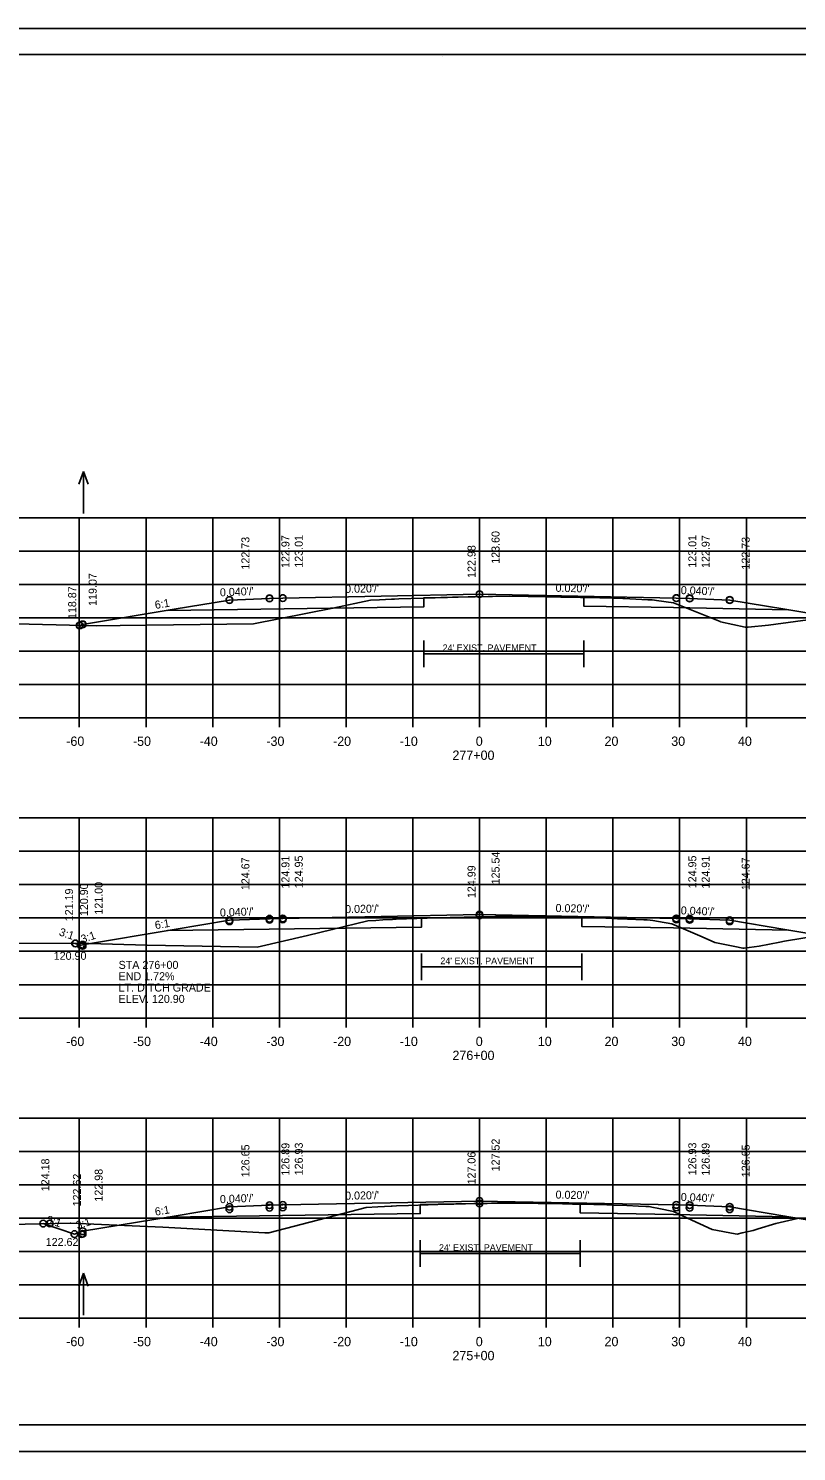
# Model space of a CAD drawing. Extents: x 1175611 to 1176402, y -433344 to -416213.
# Drawn here: x 1175713.3 to 1175828.5, y -419049.9 to -418836.5 of the extents above; entities that cross this region are included whole.
import ezdxf

# ---------------------------------------------------------------- set-up
doc = ezdxf.new("R2010")
doc.units = 0
for name, color, linetype in [('R_Alt Surface', 7, 'Continuous'), ('R_Axis', 7, 'Continuous'), ('R_Axis Annot', 7, 'Continuous'), ('R_Border', 7, 'Continuous'), ('R_Exist Surface', 7, 'Continuous'), ('R_Fin Surface', 7, 'Continuous'), ('R_Grid', 7, 'Continuous'), ('R_No Plot', 7, 'Continuous'), ('R_Water Annot', 7, 'Continuous'), ('R_Xsect Elev', 7, 'Continuous'), ('R_Xsect Slope', 7, 'Continuous')]:
    doc.layers.add(name, color=color, linetype=linetype)

msp = doc.modelspace()

# ---------------------------------------------------------------- linework, layer by layer
at = {"layer": 'R_Alt Surface'}
for p, q in [((1175772.63, -418930.28), (1175796.63, -418930.28)), ((1175772.29, -418977.21), (1175796.29, -418977.21)), ((1175772.07, -419020.18), (1175796.07, -419020.18))]:
    msp.add_line(p, q, dxfattribs=at)
for points in [[(1175734.17, -418923.79), (1175772.63, -418923.24), (1175772.63, -418921.9), (1175785.47, -418921.64), (1175796.63, -418921.87), (1175796.63, -418923.17), (1175810.04, -418923.37), (1175827.31, -418923.71)], [(1175772.63, -418932.28), (1175772.63, -418928.28)], [(1175796.63, -418932.28), (1175796.63, -418928.28)], [(1175734.17, -418971.8), (1175772.29, -418971.26), (1175772.29, -418969.91), (1175785.47, -418969.65), (1175796.29, -418969.87), (1175796.29, -418971.17), (1175810.04, -418971.37), (1175827.31, -418971.72)], [(1175772.29, -418979.21), (1175772.29, -418975.21)], [(1175796.29, -418979.21), (1175796.29, -418975.21)], [(1175734.17, -419014.75), (1175772.07, -419014.21), (1175772.07, -419012.87), (1175785.47, -419012.61), (1175796.07, -419012.82), (1175796.07, -419014.12), (1175810.04, -419014.33), (1175827.31, -419014.68)], [(1175772.07, -419022.18), (1175772.07, -419018.18)], [(1175796.07, -419022.18), (1175796.07, -419018.18)]]:
    msp.add_lwpolyline(points, dxfattribs=at)
at = {"layer": 'R_Axis'}
for p, q in [((1175640.97, -418939.9), (1175920.97, -418939.9)), ((1175720.97, -418941.3), (1175720.97, -418939.9)), ((1175730.97, -418941.3), (1175730.97, -418939.9)), ((1175740.97, -418941.3), (1175740.97, -418939.9)), ((1175750.97, -418941.3), (1175750.97, -418939.9)), ((1175760.97, -418941.3), (1175760.97, -418939.9)), ((1175770.97, -418941.3), (1175770.97, -418939.9)), ((1175780.97, -418941.3), (1175780.97, -418939.9)), ((1175790.97, -418941.3), (1175790.97, -418939.9)), ((1175800.97, -418941.3), (1175800.97, -418939.9)), ((1175810.97, -418941.3), (1175810.97, -418939.9)), ((1175820.97, -418941.3), (1175820.97, -418939.9)), ((1175640.97, -418984.9), (1175920.97, -418984.9)), ((1175720.97, -418986.3), (1175720.97, -418984.9)), ((1175730.97, -418986.3), (1175730.97, -418984.9)), ((1175740.97, -418986.3), (1175740.97, -418984.9)), ((1175750.97, -418986.3), (1175750.97, -418984.9)), ((1175760.97, -418986.3), (1175760.97, -418984.9)), ((1175770.97, -418986.3), (1175770.97, -418984.9)), ((1175780.97, -418986.3), (1175780.97, -418984.9)), ((1175790.97, -418986.3), (1175790.97, -418984.9)), ((1175800.97, -418986.3), (1175800.97, -418984.9)), ((1175810.97, -418986.3), (1175810.97, -418984.9)), ((1175820.97, -418986.3), (1175820.97, -418984.9)), ((1175640.97, -419029.9), (1175920.97, -419029.9)), ((1175720.97, -419031.3), (1175720.97, -419029.9)), ((1175730.97, -419031.3), (1175730.97, -419029.9)), ((1175740.97, -419031.3), (1175740.97, -419029.9)), ((1175750.97, -419031.3), (1175750.97, -419029.9)), ((1175760.97, -419031.3), (1175760.97, -419029.9)), ((1175770.97, -419031.3), (1175770.97, -419029.9)), ((1175780.97, -419031.3), (1175780.97, -419029.9)), ((1175790.97, -419031.3), (1175790.97, -419029.9)), ((1175800.97, -419031.3), (1175800.97, -419029.9)), ((1175810.97, -419031.3), (1175810.97, -419029.9)), ((1175820.97, -419031.3), (1175820.97, -419029.9))]:
    msp.add_line(p, q, dxfattribs=at)
at = {"layer": 'R_Border'}
for p, q in [((1175622.97, -418840.44), (1175939.15, -418840.44)), ((1175775.49, -418840.7), (1175775.49, -418840.7)), ((1175775.49, -418840.7), (1175775.49, -418840.7)), ((1175939.15, -419045.9), (1175622.97, -419045.9))]:
    msp.add_line(p, q, dxfattribs=at)
at = {"layer": 'R_Exist Surface'}
for points in [[(1175709.4, -418925.77), (1175723.53, -418926.1), (1175727.08, -418926.07), (1175747.07, -418925.79), (1175758.98, -418923.46), (1175764.63, -418922.28), (1175765.97, -418922.23), (1175767.75, -418922.13), (1175768.17, -418922.11), (1175768.21, -418922.1), (1175768.88, -418922.07), (1175776.16, -418921.85), (1175776.92, -418921.83), (1175779.28, -418921.77), (1175779.53, -418921.76), (1175782.26, -418921.7), (1175782.86, -418921.7), (1175787.22, -418921.67), (1175787.75, -418921.67), (1175792.19, -418921.76), (1175792.21, -418921.77), (1175792.86, -418921.78), (1175793.17, -418921.79), (1175798.98, -418921.91), (1175799.35, -418921.92), (1175802.44, -418922.02), (1175802.78, -418922.03), (1175803.51, -418922.06), (1175806.19, -418922.2), (1175806.51, -418922.21), (1175806.87, -418922.22), (1175807.21, -418922.27), (1175807.49, -418922.31), (1175810.04, -418922.64), (1175817.05, -418925.47), (1175817.11, -418925.49), (1175820.78, -418926.28), (1175820.93, -418926.31), (1175821.22, -418926.29), (1175824.3, -418925.98), (1175831.29, -418925.03)], [(1175700.02, -418973.63), (1175722.45, -418973.72), (1175731.13, -418973.98), (1175747.61, -418974.3), (1175755.19, -418972.51), (1175758.88, -418971.64), (1175764.24, -418970.34), (1175765.41, -418970.27), (1175766.49, -418970.2), (1175767.91, -418970.12), (1175768.25, -418970.1), (1175768.49, -418970.09), (1175773.12, -418969.95), (1175776.58, -418969.85), (1175778.66, -418969.79), (1175780.69, -418969.74), (1175784.49, -418969.7), (1175786.69, -418969.68), (1175789.41, -418969.72), (1175791.5, -418969.76), (1175791.78, -418969.77), (1175792.23, -418969.77), (1175794.65, -418969.82), (1175797.37, -418969.88), (1175799.9, -418969.95), (1175801.64, -418970.01), (1175803.17, -418970.06), (1175805.58, -418970.16), (1175806.11, -418970.19), (1175806.54, -418970.21), (1175806.93, -418970.27), (1175807.79, -418970.42), (1175809.82, -418970.76), (1175814.34, -418972.73), (1175816.23, -418973.56), (1175819.24, -418974.18), (1175820.45, -418974.43), (1175820.66, -418974.41), (1175822.87, -418974.13), (1175825.99, -418973.52), (1175826.71, -418973.36), (1175832.17, -418972.48)], [(1175683.57, -419016.44), (1175719.62, -419015.63), (1175719.69, -419015.63), (1175719.71, -419015.63), (1175733.47, -419016.27), (1175748.78, -419017.09), (1175749.4, -419017.12), (1175758.05, -419014.87), (1175763.98, -419013.3), (1175765.74, -419013.19), (1175767.71, -419013.09), (1175767.87, -419013.08), (1175768.51, -419013.04), (1175770.32, -419012.99), (1175776.21, -419012.82), (1175777.14, -419012.79), (1175780.62, -419012.7), (1175782.13, -419012.68), (1175786.06, -419012.64), (1175786.99, -419012.65), (1175789.76, -419012.69), (1175790.25, -419012.7), (1175791.41, -419012.71), (1175794.13, -419012.77), (1175794.91, -419012.78), (1175796.13, -419012.81), (1175800.07, -419012.91), (1175800.86, -419012.94), (1175803.05, -419013.01), (1175804.78, -419013.09), (1175805.89, -419013.14), (1175806.41, -419013.16), (1175806.8, -419013.24), (1175807.87, -419013.46), (1175810.04, -419013.91), (1175812.13, -419014.9), (1175815.83, -419016.62), (1175819.3, -419017.24), (1175819.61, -419017.29), (1175820.35, -419017.12), (1175821.97, -419016.75), (1175822.75, -419016.48), (1175825.37, -419015.7), (1175828.65, -419014.94)]]:
    msp.add_lwpolyline(points, dxfattribs=at)
at = {"layer": 'R_Fin Surface'}
for points in [[(1175721.06, -418926.04), (1175721.47, -418925.91), (1175735.2, -418923.62), (1175743.47, -418922.24), (1175749.47, -418922), (1175751.47, -418921.96), (1175780.97, -418921.37), (1175810.47, -418921.96), (1175812.47, -418922), (1175818.47, -418922.24), (1175826.75, -418923.62), (1175840.47, -418925.91), (1175842.52, -418925.22)], [(1175720.33, -418973.72), (1175721.2, -418974), (1175721.47, -418973.91), (1175735.2, -418971.63), (1175743.47, -418970.25), (1175749.47, -418970.01), (1175751.47, -418969.97), (1175780.97, -418969.38), (1175810.47, -418969.97), (1175812.47, -418970.01), (1175818.47, -418970.25), (1175826.75, -418971.63), (1175840.47, -418973.91), (1175840.58, -418973.95), (1175843.1, -418973.11)], [(1175715.54, -419015.72), (1175720.23, -419017.28), (1175721.47, -419016.87), (1175735.2, -419014.58), (1175743.47, -419013.2), (1175749.47, -419012.96), (1175751.47, -419012.92), (1175780.97, -419012.33), (1175810.47, -419012.92), (1175812.47, -419012.96), (1175818.47, -419013.2), (1175826.75, -419014.58), (1175840.47, -419016.87), (1175841.63, -419017.26), (1175848.39, -419015)]]:
    msp.add_lwpolyline(points, dxfattribs=at)
at = {"layer": 'R_Grid'}
for p, q in [((1175640.97, -418909.9), (1175920.97, -418909.9)), ((1175720.97, -418939.9), (1175720.97, -418909.9)), ((1175730.97, -418939.9), (1175730.97, -418909.9)), ((1175740.97, -418939.9), (1175740.97, -418909.9)), ((1175750.97, -418939.9), (1175750.97, -418909.9)), ((1175760.97, -418939.9), (1175760.97, -418909.9)), ((1175770.97, -418939.9), (1175770.97, -418909.9)), ((1175780.97, -418939.9), (1175780.97, -418909.9)), ((1175790.97, -418939.9), (1175790.97, -418909.9)), ((1175800.97, -418939.9), (1175800.97, -418909.9)), ((1175810.97, -418939.9), (1175810.97, -418909.9)), ((1175820.97, -418939.9), (1175820.97, -418909.9)), ((1175640.97, -418914.9), (1175920.97, -418914.9)), ((1175640.97, -418919.9), (1175920.97, -418919.9)), ((1175640.97, -418924.9), (1175920.97, -418924.9)), ((1175640.97, -418929.9), (1175920.97, -418929.9)), ((1175640.97, -418934.9), (1175920.97, -418934.9)), ((1175640.97, -418939.9), (1175920.97, -418939.9)), ((1175640.97, -418954.9), (1175920.97, -418954.9)), ((1175720.97, -418984.9), (1175720.97, -418954.9)), ((1175730.97, -418984.9), (1175730.97, -418954.9)), ((1175740.97, -418984.9), (1175740.97, -418954.9)), ((1175750.97, -418984.9), (1175750.97, -418954.9)), ((1175760.97, -418984.9), (1175760.97, -418954.9)), ((1175770.97, -418984.9), (1175770.97, -418954.9)), ((1175780.97, -418984.9), (1175780.97, -418954.9)), ((1175790.97, -418984.9), (1175790.97, -418954.9)), ((1175800.97, -418984.9), (1175800.97, -418954.9)), ((1175810.97, -418984.9), (1175810.97, -418954.9)), ((1175820.97, -418984.9), (1175820.97, -418954.9)), ((1175640.97, -418959.9), (1175920.97, -418959.9)), ((1175640.97, -418964.9), (1175920.97, -418964.9)), ((1175640.97, -418969.9), (1175920.97, -418969.9)), ((1175640.97, -418974.9), (1175920.97, -418974.9)), ((1175640.97, -418979.9), (1175920.97, -418979.9)), ((1175640.97, -418984.9), (1175920.97, -418984.9)), ((1175640.97, -418999.9), (1175920.97, -418999.9)), ((1175720.97, -419029.9), (1175720.97, -418999.9)), ((1175730.97, -419029.9), (1175730.97, -418999.9)), ((1175740.97, -419029.9), (1175740.97, -418999.9)), ((1175750.97, -419029.9), (1175750.97, -418999.9)), ((1175760.97, -419029.9), (1175760.97, -418999.9)), ((1175770.97, -419029.9), (1175770.97, -418999.9)), ((1175780.97, -419029.9), (1175780.97, -418999.9)), ((1175790.97, -419029.9), (1175790.97, -418999.9)), ((1175800.97, -419029.9), (1175800.97, -418999.9)), ((1175810.97, -419029.9), (1175810.97, -418999.9)), ((1175820.97, -419029.9), (1175820.97, -418999.9)), ((1175640.97, -419004.9), (1175920.97, -419004.9)), ((1175640.97, -419009.9), (1175920.97, -419009.9)), ((1175640.97, -419014.9), (1175920.97, -419014.9)), ((1175640.97, -419019.9), (1175920.97, -419019.9)), ((1175640.97, -419024.9), (1175920.97, -419024.9)), ((1175640.97, -419029.9), (1175920.97, -419029.9))]:
    msp.add_line(p, q, dxfattribs=at)
at = {"layer": 'R_No Plot'}
for p, q in [((1175610.57, -418836.55), (1175943.91, -418836.55)), ((1175610.57, -419049.88), (1175943.91, -419049.88))]:
    msp.add_line(p, q, dxfattribs=at)
msp.add_lwpolyline([(1175610.57, -418836.55), (1175943.91, -418836.55), (1175943.91, -419049.89), (1175610.57, -419049.89)], close=True, dxfattribs=at)
for centre in [(1175743.47, -418922.22), (1175743.47, -418922.24), (1175749.47, -418921.98), (1175749.47, -418922), (1175751.47, -418921.94), (1175751.47, -418921.96), (1175780.97, -418921.35), (1175780.97, -418921.37), (1175810.47, -418921.94), (1175810.47, -418921.96), (1175812.47, -418921.98), (1175812.47, -418922), (1175818.47, -418922.22), (1175818.47, -418922.24), (1175721, -418926.04), (1175721.06, -418926.04), (1175721.06, -418926.04), (1175721.47, -418925.88), (1175721.47, -418925.91), (1175780.97, -418969.38), (1175780.97, -418969.53), (1175743.47, -418970.25), (1175743.47, -418970.4), (1175749.47, -418970.01), (1175749.47, -418970.16), (1175751.47, -418969.97), (1175751.47, -418970.12), (1175810.47, -418969.97), (1175810.47, -418970.12), (1175812.47, -418970.01), (1175812.47, -418970.16), (1175818.47, -418970.25), (1175818.47, -418970.4), (1175720.33, -418973.72), (1175720.33, -418973.72), (1175720.41, -418973.71), (1175721.2, -418974), (1175721.2, -418974), (1175721.2, -418974), (1175721.47, -418973.91), (1175721.47, -418974.06), (1175780.97, -419012.33), (1175743.47, -419013.2), (1175743.47, -419013.57), (1175749.47, -419012.96), (1175749.47, -419013.33), (1175751.47, -419012.92), (1175751.47, -419013.29), (1175780.97, -419012.7), (1175810.47, -419012.92), (1175810.47, -419013.29), (1175812.47, -419012.96), (1175812.47, -419013.33), (1175818.47, -419013.2), (1175818.47, -419013.57), (1175715.54, -419015.72), (1175715.54, -419015.72), (1175716.54, -419015.7), (1175721.47, -419016.87), (1175720.23, -419017.28), (1175721.31, -419017.29), (1175721.47, -419017.24)]:
    msp.add_circle(centre, 0.5, dxfattribs=at)
at = {"layer": 'R_Water Annot'}
for p, q in [((1175721.59, -418902.95), (1175720.89, -418904.87)), ((1175721.59, -418909.24), (1175721.59, -418902.95)), ((1175721.59, -418902.95), (1175722.29, -418904.87)), ((1175721.59, -419023.17), (1175720.89, -419025.09)), ((1175721.59, -419029.45), (1175721.59, -419023.17)), ((1175721.59, -419023.17), (1175722.29, -419025.09))]:
    msp.add_line(p, q, dxfattribs=at)

# ---------------------------------------------------------------- texts
at = {"layer": 'R_Alt Surface'}
for p in [(1175775.44, -418929.9), (1175775.1, -418976.83), (1175774.89, -419019.8)]:
    msp.add_text("24' EXIST. PAVEMENT", height=1, dxfattribs=at).set_placement(p)
at = {"layer": 'R_Axis Annot'}
for s, p in [('-60', (1175719.01, -418944.1)), ('-50', (1175729.01, -418944.1)), ('-40', (1175739.01, -418944.1)), ('-30', (1175749.01, -418944.1)), ('-20', (1175759.01, -418944.1)), ('-10', (1175769.01, -418944.1)), ('0', (1175780.41, -418944.1)), ('10', (1175789.71, -418944.1)), ('20', (1175799.71, -418944.1)), ('30', (1175809.71, -418944.1)), ('40', (1175819.71, -418944.1)), ('277+00', (1175776.91, -418946.2)), ('-60', (1175719.01, -418989.1)), ('-50', (1175729.01, -418989.1)), ('-40', (1175739.01, -418989.1)), ('-30', (1175749.01, -418989.1)), ('-20', (1175759.01, -418989.1)), ('-10', (1175769.01, -418989.1)), ('0', (1175780.41, -418989.1)), ('10', (1175789.71, -418989.1)), ('20', (1175799.71, -418989.1)), ('30', (1175809.71, -418989.1)), ('40', (1175819.71, -418989.1)), ('276+00', (1175776.91, -418991.2)), ('-60', (1175719.01, -419034.1)), ('-50', (1175729.01, -419034.1)), ('-40', (1175739.01, -419034.1)), ('-30', (1175749.01, -419034.1)), ('-20', (1175759.01, -419034.1)), ('-10', (1175769.01, -419034.1)), ('0', (1175780.41, -419034.1)), ('10', (1175789.71, -419034.1)), ('20', (1175799.71, -419034.1)), ('30', (1175809.71, -419034.1)), ('40', (1175819.71, -419034.1)), ('275+00', (1175776.91, -419036.2))]:
    msp.add_text(s, height=1.4, dxfattribs=at).set_placement(p)
at = {"layer": 'R_Water Annot'}
for s, p in [('STA 276+00', (1175726.86, -418977.53)), ('END 1.72%', (1175726.86, -418979.23)), ('LT. DITCH GRADE', (1175726.86, -418980.93)), ('ELEV. 120.90', (1175726.86, -418982.63))]:
    msp.add_text(s, height=1.2, dxfattribs=at).set_placement(p)
at = {"layer": 'R_Xsect Elev'}
for s, p in [('122.73', (1175746.47, -418917.67)), ('122.97', (1175752.47, -418917.43)), ('123.01', (1175754.47, -418917.39)), ('123.60', (1175783.97, -418916.8)), ('123.01', (1175813.47, -418917.39)), ('122.97', (1175815.47, -418917.43)), ('122.73', (1175821.47, -418917.67)), ('122.98', (1175780.37, -418918.92)), ('118.87', (1175720.5, -418925.09)), ('119.07', (1175723.57, -418923.11)), ('124.67', (1175746.47, -418965.73)), ('124.91', (1175752.47, -418965.49)), ('124.95', (1175754.47, -418965.45)), ('125.54', (1175783.97, -418964.86)), ('124.95', (1175813.47, -418965.45)), ('124.91', (1175815.47, -418965.49)), ('124.67', (1175821.47, -418965.73)), ('124.99', (1175780.37, -418966.92)), ('120.90', (1175722.27, -418969.62)), ('121.00', (1175724.47, -418969.4)), ('121.19', (1175720.03, -418970.4)), ('127.52', (1175783.97, -419007.89)), ('126.65', (1175746.47, -419008.76)), ('126.89', (1175752.47, -419008.52)), ('126.93', (1175754.47, -419008.48)), ('127.06', (1175780.37, -419009.85)), ('126.93', (1175813.47, -419008.48)), ('126.89', (1175815.47, -419008.52)), ('126.65', (1175821.47, -419008.76)), ('124.18', (1175716.47, -419010.87)), ('122.98', (1175724.47, -419012.42)), ('122.62', (1175721.21, -419013.14))]:
    msp.add_text(s, height=1.2, rotation=90, dxfattribs=at).set_placement(p)
for s, p in [('120.90', (1175717.13, -418976.17)), ('122.62', (1175715.93, -419019.07))]:
    msp.add_text(s, height=1.2, dxfattribs=at).set_placement(p)
at = {"layer": 'R_Xsect Slope'}
for s, rotation, p in [("0.040'/'", 2.2906, (1175742.07, -418921.69)), ("0.020'/'", 1.1458, (1175760.83, -418921.17)), ("0.020'/'", 358.8542, (1175792.36, -418921)), ("0.040'/'", 357.7094, (1175811.12, -418921.34)), ('6:1', 9.4623, (1175732.39, -418923.58)), ("0.040'/'", 2.2906, (1175742.07, -418969.7)), ("0.020'/'", 1.1458, (1175760.83, -418969.18)), ("0.020'/'", 358.8542, (1175792.36, -418969)), ("0.040'/'", 357.7094, (1175811.12, -418969.35)), ('3:1', 341.5651, (1175717.84, -418972.48)), ('6:1', 9.4623, (1175732.39, -418971.59)), ('3:1', 18.4349, (1175721.42, -418973.68)), ("0.040'/'", 2.2906, (1175742.07, -419012.66)), ("0.020'/'", 1.1458, (1175760.83, -419012.14)), ("0.020'/'", 358.8542, (1175792.36, -419011.96)), ("0.040'/'", 357.7094, (1175811.12, -419012.31)), ('6:1', 9.4623, (1175732.39, -419014.54)), ('3:1', 341.5651, (1175715.92, -419015.59)), ('3:1', 18.4349, (1175720.69, -419016.6))]:
    msp.add_text(s, height=1.2, rotation=rotation, dxfattribs=at).set_placement(p)

doc.saveas('drawing.dxf')
